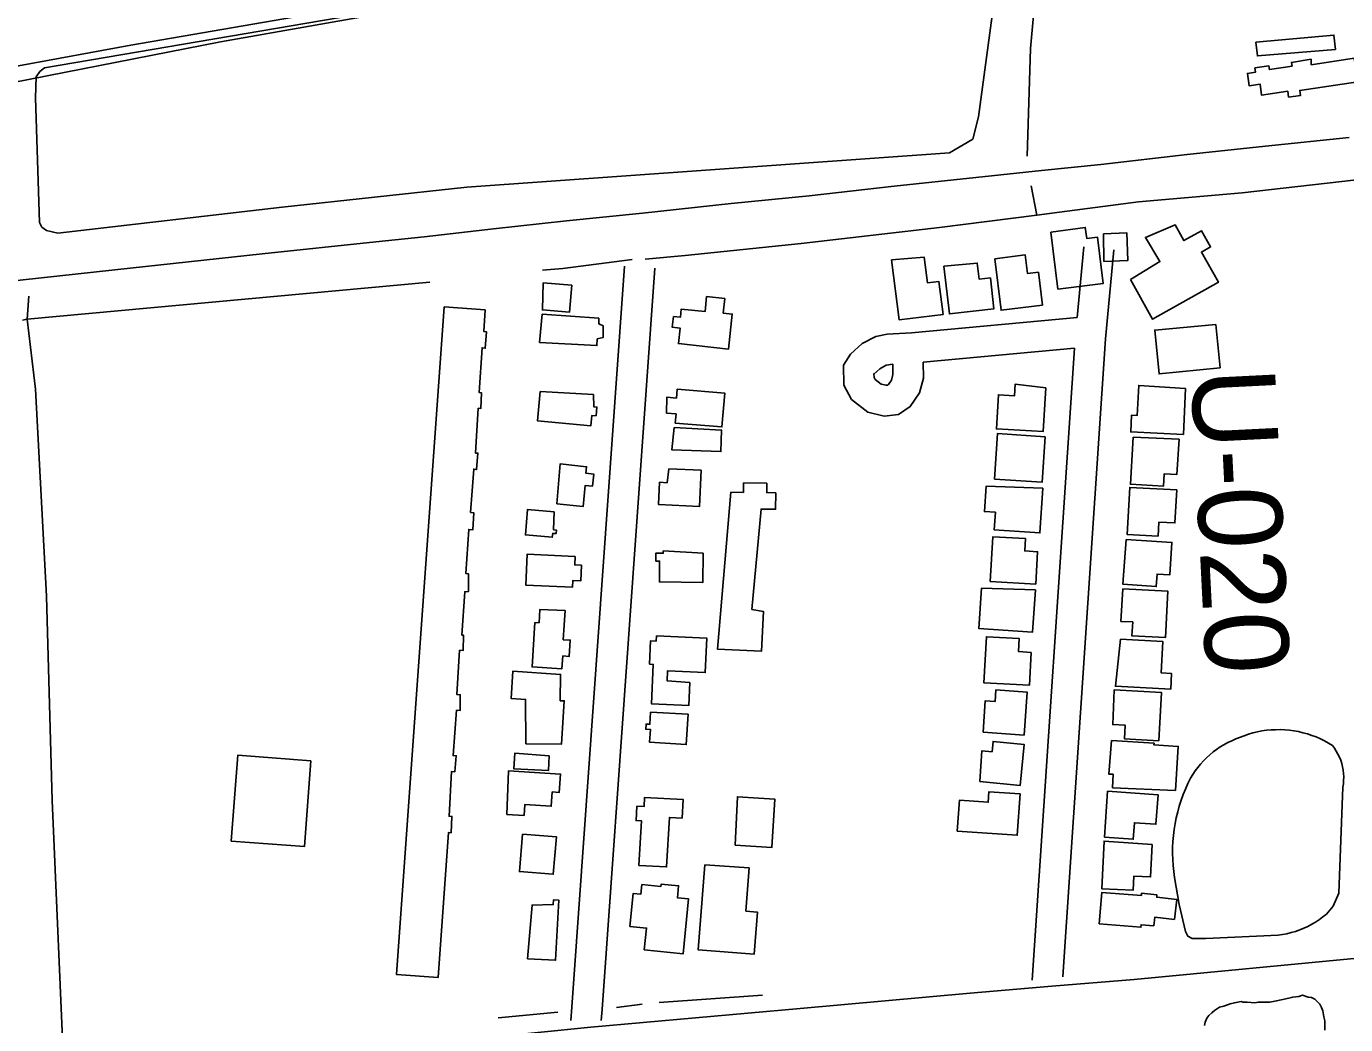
# Model space of a CAD drawing. Extents: x 3598634 to 3636690, y 517270 to 542944.
# Drawn here: x 3616317 to 3617620, y 538465 to 539450 of the extents above; entities that cross this region are included whole.
import ezdxf

# ---------------------------------------------------------------- set-up
doc = ezdxf.new("R2010")
doc.units = 0
for name, color, linetype in [('V-BLDG-OTLN', 7, 'Continuous'), ('V-RAIL-TRAK', 7, 'Continuous'), ('V-RIVR-RANG-IDEN', 7, 'Continuous'), ('V-ROAD-CNTR', 7, 'Continuous'), ('V-SITE-VEGE', 7, 'Continuous'), ('V-TOPO-SHOR', 7, 'Continuous')]:
    doc.layers.add(name, color=color, linetype=linetype)

msp = doc.modelspace()

# ---------------------------------------------------------------- linework, layer by layer
at = {"layer": 'V-BLDG-OTLN'}
for points in [[(3617531, 539434.3), (3617608.1, 539441.4), (3617609.5, 539427.2), (3617532.5, 539420.8)], [(3617585.7, 539412.1), (3617628.2, 539418.5), (3617631.7, 539395.4), (3617574.3, 539386.8), (3617575.1, 539381.9), (3617563.4, 539380.2), (3617562.5, 539385.9), (3617536.7, 539382), (3617535.1, 539393), (3617524.4, 539391.4), (3617522.6, 539403.6), (3617530.7, 539404.9), (3617530.1, 539408.9), (3617543.9, 539411), (3617544.4, 539407.4), (3617566.7, 539410.8), (3617566.1, 539414.4), (3617585.6, 539417.5)], [(3617328.5, 539246.7), (3617362.6, 539251.5), (3617364, 539240.6), (3617374.5, 539241.9), (3617380.3, 539196.2), (3617335.6, 539190.6)], [(3617407.1, 539200), (3617436.3, 539217.8), (3617422, 539241.6), (3617451.3, 539254.2), (3617460, 539238.6), (3617477.3, 539248.3), (3617486.3, 539232.3), (3617477.2, 539227.2), (3617494, 539197.4), (3617429.1, 539160.9)], [(3617380.4, 539245.3), (3617403.5, 539246.2), (3617404.5, 539218.8), (3617381, 539218)], [(3617171.3, 539219.4), (3617203.6, 539222.1), (3617206.8, 539196.7), (3617218.1, 539198.1), (3617222.1, 539165.7), (3617178.8, 539160.2)], [(3617273.2, 539220.5), (3617303.3, 539224.4), (3617305.6, 539205.9), (3617316.3, 539207.2), (3617320.3, 539174.8), (3617279.5, 539169.7)], [(3617222.9, 539213.4), (3617255.9, 539216.3), (3617257.8, 539200.4), (3617268.9, 539201.7), (3617272.4, 539171.3), (3617228.4, 539166.1)], [(3616827.4, 539196.7), (3616855.5, 539194.5), (3616853.4, 539167.9), (3616826.6, 539170)], [(3616955.9, 539163.6), (3616962.8, 539162.8), (3616963.7, 539170.9), (3616987.1, 539168.4), (3616988.7, 539183.2), (3617006.6, 539181.2), (3617005.1, 539167), (3617014, 539166), (3617010.3, 539131.4), (3616960.8, 539136.8), (3616962.4, 539152.1), (3616954.8, 539152.9)], [(3616729.6, 539173.1), (3616770, 539170), (3616768.6, 539148.8), (3616771.3, 539148.5), (3616770.1, 539132.2), (3616766.9, 539132.8), (3616764, 539088.6), (3616766.3, 539088.3), (3616765.7, 539072.7), (3616763.1, 539073), (3616760.6, 539028.8), (3616762.9, 539028.7), (3616761.6, 539012.5), (3616758.8, 539012.9), (3616755.6, 538970.2), (3616758.8, 538969.9), (3616757.8, 538952.9), (3616753.8, 538953.4), (3616750.9, 538909.9), (3616753.4, 538909.7), (3616753.4, 538892), (3616749.9, 538891.9), (3616747.1, 538849), (3616748.6, 538849.1), (3616748.4, 538833.9), (3616744.7, 538834.1), (3616742, 538790.5), (3616745.4, 538790.2), (3616745.4, 538774.7), (3616741.8, 538774.9), (3616738.4, 538730.2), (3616741.4, 538730), (3616740.2, 538714.1), (3616736.7, 538714.4), (3616734.4, 538670.3), (3616737.2, 538670.1), (3616736.4, 538654), (3616733.7, 538654.1), (3616723.5, 538510.9), (3616682.5, 538513.9)], [(3616823.7, 539137.9), (3616826.3, 539165.9), (3616882.1, 539161.8), (3616882.1, 539156.5), (3616886.4, 539154.5), (3616886.5, 539142.7), (3616880.6, 539141.4), (3616880.3, 539134.9)], [(3617491.4, 539155.6), (3617495.7, 539113), (3617435.5, 539106.9), (3617431.1, 539150.1)], [(3616949.2, 539068.2), (3616949.3, 539083.9), (3616958.8, 539083.1), (3616959.5, 539091.8), (3617006.5, 539088), (3617003.8, 539054.6), (3616957.7, 539058.4), (3616958.5, 539067.4)], [(3617323.5, 539093.3), (3617320.9, 539049.9), (3617274.8, 539052.6), (3617276.8, 539086.3), (3617292.8, 539085.3), (3617293.5, 539096.8)], [(3617461.6, 539092.5), (3617459.4, 539047.1), (3617407.5, 539049.6), (3617408.3, 539066.2), (3617413.9, 539065.9), (3617415.3, 539095.5)], [(3616824.2, 539089.4), (3616876.9, 539086.5), (3616877.3, 539074.5), (3616880.4, 539074.2), (3616879.6, 539065.6), (3616875.4, 539066), (3616874.5, 539055.8), (3616821.6, 539060.6)], [(3616956.6, 539054), (3617003.5, 539051.4), (3617002.8, 539030.3), (3616954.3, 539032.1)], [(3617322.9, 539044.9), (3617319.9, 538999.9), (3617273, 539003), (3617276, 539048.2)], [(3617455.2, 539042.5), (3617452.9, 539007.5), (3617440.5, 539008.3), (3617439.7, 538996), (3617407.1, 538998), (3617410, 539044.3)], [(3616840.7, 538978.7), (3616843.9, 539018.1), (3616870.2, 539015.3), (3616869.5, 539008.8), (3616877.2, 539008), (3616876, 538996.2), (3616868.9, 538996.9), (3616866.8, 538976.1)], [(3616951.3, 539013.2), (3616983.2, 539011.8), (3616981.6, 538976), (3616941.2, 538977.9), (3616942.2, 538999.9), (3616949.7, 538999.5)], [(3617056.9, 538989.6), (3617056.8, 538973.3), (3617042.4, 538973.4), (3617033.4, 538874.4), (3617044.7, 538872.5), (3617042.9, 538833.3), (3616999.3, 538835.3), (3617012.7, 538990.1), (3617025, 538989.9), (3617025.1, 538999.3), (3617048.1, 538998.9), (3617048, 538989.8)], [(3617320.7, 538994.1), (3617317.7, 538949.9), (3617272.7, 538952.9), (3617273.9, 538970.3), (3617262.9, 538971), (3617264.6, 538996)], [(3617453, 538992.5), (3617451.1, 538959.8), (3617435.3, 538960.7), (3617434.5, 538946.8), (3617403.9, 538948.5), (3617406.5, 538994.8)], [(3616838, 538970.6), (3616837.6, 538953.1), (3616840.3, 538952.8), (3616840, 538949.2), (3616836.7, 538949.5), (3616836.3, 538945.7), (3616809.7, 538948), (3616811.8, 538972.9)], [(3617303.5, 538944.5), (3617302.8, 538932.2), (3617315.5, 538931.4), (3617313.6, 538899.4), (3617268.7, 538902.1), (3617271.3, 538946.2)], [(3617403.1, 538943.6), (3617448.1, 538940.6), (3617446, 538908.5), (3617433.5, 538909.3), (3617432.7, 538897), (3617399.7, 538899.2)], [(3616858.9, 538926.8), (3616858.5, 538918.4), (3616865.1, 538918.1), (3616864.4, 538902.6), (3616856.6, 538903), (3616856.3, 538896.5), (3616810.1, 538898.5), (3616811.4, 538928.8)], [(3616985.4, 538929.9), (3616985, 538901), (3616942, 538901.5), (3616942.2, 538922.1), (3616938.4, 538922.1), (3616938.6, 538930.1), (3616945.8, 538929.9), (3616945.8, 538932.1)], [(3617313.3, 538893.7), (3617310.3, 538851.8), (3617257.3, 538855.6), (3617260.1, 538895.5)], [(3617399.8, 538894.7), (3617444, 538892.5), (3617441.7, 538846.6), (3617408.7, 538848.2), (3617409.4, 538862), (3617397.8, 538862.6)], [(3616849, 538873.4), (3616847.1, 538844.5), (3616854, 538844.1), (3616853, 538828.1), (3616846.7, 538828.5), (3616845.8, 538815.8), (3616816.3, 538817.7), (3616819.1, 538861.5), (3616823.3, 538861.2), (3616824.1, 538874.4)], [(3616972.2, 538802.2), (3616971.1, 538779.5), (3616934.1, 538781.3), (3616936, 538820.2), (3616932.3, 538820.4), (3616933.4, 538843.5), (3616939, 538843.2), (3616939.3, 538848.3), (3616989, 538845.9), (3616987.4, 538812), (3616950.2, 538813.8), (3616949.7, 538804)], [(3617309.2, 538831.8), (3617307.4, 538799.5), (3617262.4, 538802.1), (3617264.9, 538847.5), (3617297.3, 538845.6), (3617296.5, 538833)], [(3617397.2, 538845.1), (3617439.1, 538842.9), (3617437.5, 538811.9), (3617447.7, 538811.3), (3617446.9, 538795.8), (3617392.3, 538798.5)], [(3616810.1, 538741.8), (3616809.9, 538785.6), (3616795.6, 538786.5), (3616797.2, 538813.3), (3616844.5, 538810.3), (3616844.2, 538784.2), (3616848.1, 538784.2), (3616845.5, 538741.5)], [(3617261.7, 538753.3), (3617263.7, 538784.1), (3617273.5, 538783.4), (3617274.4, 538794.9), (3617305.2, 538792.6), (3617302.1, 538750.3)], [(3617391.2, 538795.1), (3617437.7, 538792.5), (3617435.1, 538744.8), (3617401.4, 538746.6), (3617402.1, 538760), (3617389.7, 538760.7)], [(3616970.4, 538771), (3616968.5, 538741), (3616932.4, 538743.3), (3616933.1, 538755.9), (3616928.5, 538756.2), (3616928.9, 538761.3), (3616932.6, 538761.1), (3616933.4, 538772.9)], [(3617258.4, 538704.4), (3617260.4, 538734.8), (3617270.5, 538733.9), (3617271.5, 538744.1), (3617302.2, 538741.2), (3617298.4, 538700.7)], [(3617388.6, 538745.1), (3617430.5, 538742.5), (3617430.4, 538740.6), (3617454.4, 538739.1), (3617451.6, 538695.7), (3617389.5, 538698.3), (3617390, 538711.7), (3617385.7, 538711.8)], [(3616597.9, 538725), (3616591.5, 538640.3), (3616519.3, 538645.7), (3616525.7, 538730.4)], [(3616833.2, 538729.9), (3616832.5, 538715.3), (3616798.4, 538717), (3616799.2, 538732.5)], [(3616791.4, 538672.1), (3616793.2, 538715.1), (3616844.4, 538711.8), (3616843.2, 538693.7), (3616836.2, 538694.2), (3616835.2, 538680.1), (3616809.1, 538681.8), (3616808.4, 538671)], [(3616921.9, 538621.7), (3616924.4, 538665.7), (3616919, 538666), (3616919.8, 538680.1), (3616926.9, 538679.7), (3616927.4, 538688.8), (3616965.5, 538686.8), (3616964.5, 538668.4), (3616951.9, 538669.1), (3616949.2, 538620.2)], [(3617016.8, 538641.6), (3617019.1, 538689.5), (3617055.9, 538687.2), (3617053, 538639.3)], [(3617236.2, 538655.5), (3617238.3, 538686), (3617266.7, 538684), (3617267.5, 538694.5), (3617298.2, 538692.4), (3617295.4, 538651.5)], [(3617384.5, 538695.1), (3617434.5, 538691.4), (3617432.3, 538662.4), (3617411.1, 538663.9), (3617409.9, 538647.5), (3617381.7, 538649.6)], [(3616806.9, 538652.6), (3616840.3, 538650), (3616837.3, 538612.9), (3616803.9, 538615.6)], [(3617428.5, 538642.2), (3617427, 538610.3), (3617410.5, 538611), (3617409.8, 538597.2), (3617379, 538598.6), (3617381.2, 538645.7)], [(3617030.7, 538619.3), (3617027.4, 538576.6), (3617038.9, 538575.7), (3617035.6, 538534), (3616980.4, 538538.3), (3616987, 538622.2)], [(3616927.1, 538538.3), (3616929.4, 538559.8), (3616913, 538561.4), (3616916.2, 538594.1), (3616923.8, 538593.4), (3616924.8, 538602.8), (3616943.6, 538601), (3616943.8, 538603.2), (3616961, 538601.6), (3616959.9, 538589.8), (3616970.9, 538588.7), (3616965.6, 538534.5)], [(3616811.8, 538529.6), (3616816.3, 538582.6), (3616837.2, 538583.1), (3616837.5, 538587.8), (3616842.7, 538587.5), (3616839.5, 538528.1)], [(3617376.4, 538564), (3617379, 538595.1), (3617418, 538592.1), (3617418.2, 538594.2), (3617433.3, 538592.5), (3617433.1, 538590.2), (3617452.9, 538587.9), (3617450.6, 538568.4), (3617431.4, 538570.7), (3617430.2, 538562.2), (3617417.6, 538563.1), (3617417.5, 538560.6)]]:
    msp.add_lwpolyline(points, close=True, dxfattribs=at)
at = {"layer": 'V-RAIL-TRAK'}
msp.add_line((3616778.1, 539250.2), (3616709.8, 539242.1), dxfattribs=at)
for points in [[(3615279.2, 539096.7), (3615392.9, 539146.1), (3615653.7, 539235.3), (3616063.8, 539347.5), (3616508.8, 539434.7), (3617204.3, 539557.5), (3617898.3, 539678.9), (3618793.6, 539834.6), (3619448.6, 539952), (3619863.6, 540011.5), (3620026, 540034)], [(3617623.1, 539340.3), (3617540.6, 539331.7), (3617463.2, 539323.4), (3617377.8, 539313.7), (3617319.4, 539307.8), (3617254.4, 539300.7), (3617173.8, 539292.4), (3617089.8, 539282.7), (3617012.8, 539275.2), (3616925.2, 539265.5), (3616850.4, 539258), (3616778.1, 539250.2)], [(3616292.9, 539197.4), (3616404.2, 539209.6), (3616549.7, 539225.6), (3616662.2, 539237.3), (3616709.8, 539242.1)]]:
    msp.add_lwpolyline(points, dxfattribs=at)
at = {"layer": 'V-ROAD-CNTR'}
for points in [[(3617340.3, 538511.6), (3617382.6, 539141.5), (3617390.9, 539229.5)], [(3617354.4, 539162.5), (3617361, 539232.3)], [(3616907.7, 539213.4), (3616855.5, 538481.8), (3616854.5, 538468.5)], [(3616937.6, 539211.3), (3616885.4, 538479.6), (3616884.5, 538468.5)], [(3617354.4, 539162.5), (3617191, 539147.4), (3617167.1, 539146.1), (3617155.8, 539144), (3617142.4, 539136.8), (3617130.6, 539126.5), (3617123.8, 539115.6), (3617124.1, 539095.7), (3617131.7, 539081.7), (3617147.7, 539069.1), (3617163.9, 539065.3), (3617178, 539066.8), (3617189.8, 539074.6), (3617198.8, 539088.2), (3617202.8, 539102.6), (3617202.5, 539118.4)], [(3617351.9, 539132.2), (3617202.5, 539118.4)], [(3617310, 538508.3), (3617351.9, 539132.2)], [(3617172.6, 539116.6), (3617166, 539115.4), (3617159.6, 539111.9), (3617153.7, 539106.8), (3617153.9, 539107.2), (3617154, 539103.5), (3617155.1, 539101.5), (3617161, 539096.8), (3617165.8, 539095.7), (3617167.6, 539095.9), (3617168.2, 539096.3), (3617171.2, 539100.8), (3617172.7, 539106.4), (3617172.6, 539116.6)], [(3616717.2, 538446.2), (3616874.3, 538462), (3617080.9, 538480.4), (3617248.8, 538495.7), (3617329.5, 538502.5), (3617410.7, 538509.2), (3617638.2, 538530.7), (3617726.2, 538538.2), (3617815.6, 538546), (3617961.4, 538560.1), (3618021.6, 538565.6), (3618101.9, 538571.7), (3618143, 538573.6), (3618191.8, 538574.3), (3618290.4, 538574.8), (3618333.6, 538575.1), (3618372.4, 538575.8), (3618435.1, 538576.9), (3618474.1, 538578.6)]]:
    msp.add_lwpolyline(points, dxfattribs=at)
at = {"layer": 'V-SITE-VEGE'}
for points in [[(3616751.8, 539291.4), (3616569.6, 539271.5), (3616348, 539246), (3616336.8, 539248.5), (3616332.4, 539251.8), (3616329.8, 539256.3), (3616326.1, 539379.5), (3616326.5, 539400.3), (3616330.3, 539405.6), (3616334.9, 539409.1), (3616700.2, 539471.1), (3617110.7, 539532.2), (3617202.1, 539542), (3617251.2, 539538), (3617269, 539525.8), (3617274.5, 539490.3), (3617257.1, 539360.7), (3617251.7, 539338.8), (3617228.6, 539325.1)], [(3617481.6, 538549.5), (3617468.2, 538549.4), (3617463.9, 538551.8), (3617461.5, 538556.6), (3617455.2, 538583), (3617450.8, 538609.8), (3617449.9, 538615.7), (3617449.3, 538621.6), (3617449, 538627.5), (3617448.8, 538633.4), (3617448.8, 538639.4), (3617449.1, 538645.3), (3617449.6, 538651.2), (3617450.3, 538657.1), (3617451.3, 538663), (3617452.4, 538668.8), (3617453.8, 538674.6), (3617455.4, 538680.3), (3617457.2, 538686), (3617459.2, 538691.6), (3617461.4, 538697.1), (3617463.8, 538702.5), (3617466.4, 538707.8), (3617468.7, 538711.5), (3617471.1, 538715.1), (3617473.7, 538718.5), (3617476.4, 538721.8), (3617479.3, 538725), (3617482.4, 538728), (3617485.6, 538730.9), (3617488.9, 538733.7), (3617492.3, 538736.2), (3617495.9, 538738.7), (3617499.5, 538740.9), (3617503.3, 538743), (3617507.2, 538744.8), (3617511.1, 538746.5), (3617519.4, 538749.7), (3617523.7, 538751.2), (3617528.1, 538752.5), (3617532.5, 538753.5), (3617536.9, 538754.4), (3617541.4, 538755.1), (3617546, 538755.5), (3617550.5, 538755.7), (3617555.1, 538755.8), (3617559.6, 538755.6), (3617564.1, 538755.2), (3617568.6, 538754.6), (3617573.1, 538753.8), (3617577.5, 538752.7), (3617581.9, 538751.5), (3617586.2, 538750.1), (3617590.5, 538748.5), (3617594.7, 538746.7), (3617598.7, 538744.7), (3617602.7, 538742.5), (3617606.6, 538740.1), (3617608.6, 538737.4), (3617610.4, 538734.6), (3617612.1, 538731.6), (3617613.5, 538728.6), (3617614.8, 538725.5), (3617615.8, 538722.3), (3617616.6, 538719), (3617617.2, 538715.7), (3617617.6, 538712.3), (3617617.8, 538709), (3617617.7, 538705.6), (3617617.4, 538702.2), (3617616.9, 538698.9), (3617612.9, 538594.4), (3617607.2, 538581.4), (3617600.6, 538573.7), (3617597.2, 538570.9), (3617593.7, 538568.2), (3617590, 538565.8), (3617586.3, 538563.6), (3617582.4, 538561.5), (3617578.4, 538559.7), (3617574.3, 538558), (3617570.2, 538556.6), (3617566, 538555.4), (3617561.7, 538554.3), (3617557.4, 538553.6), (3617553.1, 538553)]]:
    msp.add_lwpolyline(points, close=True, dxfattribs=at)
msp.add_lwpolyline([(3617480.3, 538463.6), (3617480.9, 538466.9), (3617482.5, 538470.8), (3617484.7, 538473.5), (3617487.4, 538476.2), (3617490.2, 538478.4), (3617495.1, 538481.7), (3617499.5, 538482.9), (3617505.5, 538485.1), (3617509.9, 538486.2), (3617516.4, 538487.3), (3617518.6, 538486.7), (3617522.5, 538486.7), (3617530.1, 538486.2), (3617533.4, 538486.8), (3617544.9, 538486.8), (3617551.5, 538487.9), (3617555.9, 538489), (3617563.5, 538490.7), (3617567.4, 538491.8), (3617573.4, 538492.4), (3617577.2, 538493.5), (3617582.7, 538491.8), (3617586, 538491.3), (3617589.3, 538489.7), (3617594.2, 538484.7), (3617595.9, 538481.5), (3617597, 538478.2), (3617598.1, 538472.1), (3617599.2, 538468.3), (3617599.2, 538459)], dxfattribs=at)
at = {"layer": 'V-TOPO-SHOR'}
for p, q in [((3617314.6, 539263.6), (3617309.1, 539292.6)), ((3617044, 538493.5), (3616941.9, 538486.5)), ((3616925.1, 538484.6), (3616899.6, 538481.3)), ((3616841.7, 538476.7), (3616782.8, 538471.3))]:
    msp.add_line(p, q, dxfattribs=at)
for points in [[(3617305.2, 539321.8), (3617308.4, 539428.1), (3617316.3, 539515.4), (3617318.7, 539546.6), (3617320.8, 539578.9)], [(3616712.7, 539482.1), (3616420, 539431.3), (3616309.3, 539411), (3616288.3, 539407.2), (3616181.2, 539387.7), (3616070.6, 539364), (3616029.9, 539355.6)], [(3617641.9, 539299.7), (3617517.4, 539285.7), (3617415.2, 539276.8), (3617337.1, 539266.6), (3617314.6, 539263.6), (3617218.7, 539251.4), (3617082.1, 539235.7), (3616967.5, 539223.9), (3616928.1, 539220.2)], [(3616915.1, 539219.7), (3616846.7, 539211.1), (3616826.5, 539209.4)], [(3616715.3, 539197.4), (3616317.8, 539161.1), (3616313.3, 539160.1)], [(3616353, 538442.9), (3616342.4, 538685.7), (3616336.7, 538887.6), (3616325.9, 539092), (3616317.8, 539161.1), (3616319.3, 539183.5)]]:
    msp.add_lwpolyline(points, dxfattribs=at)

# ---------------------------------------------------------------- texts
at = {"layer": 'V-RIVR-RANG-IDEN'}
msp.add_text('U-020', height=83, rotation=272.8743, dxfattribs=at).set_placement((3617466.8, 539110.7))

doc.saveas('drawing.dxf')
